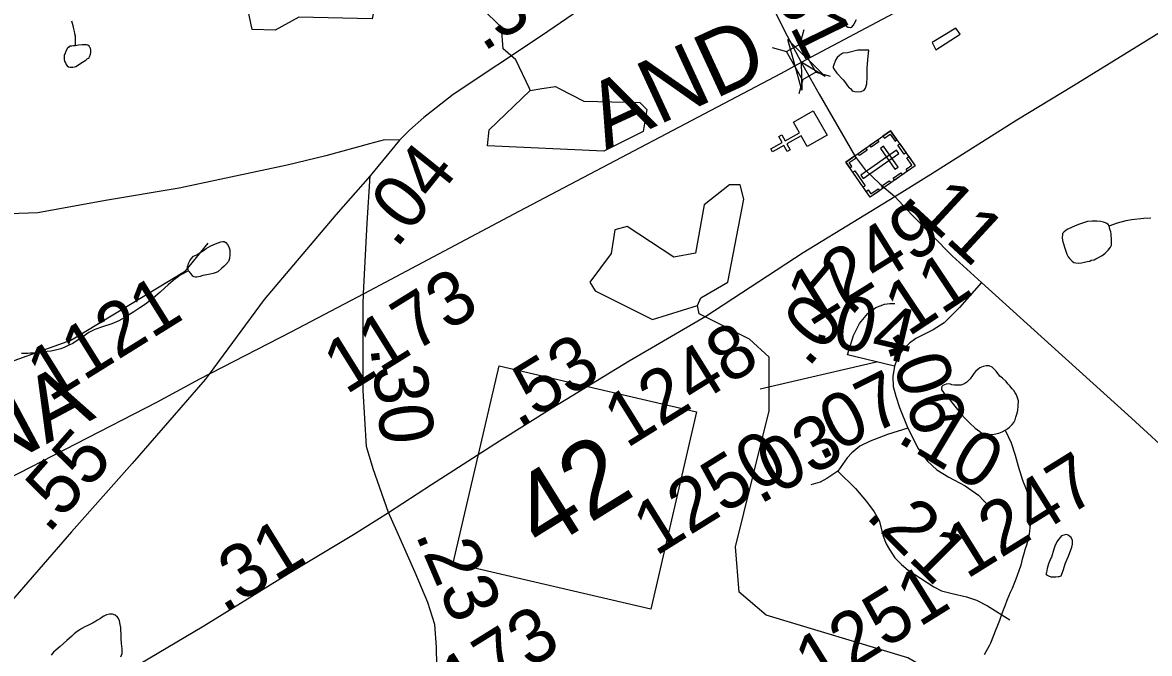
# Model space of a CAD drawing. Extents: x 2001466 to 31450019, y -30647475 to 847247.
# Drawn here: x 2042862 to 2048097, y 660687 to 663620 of the extents above; entities that cross this region are included whole.
import ezdxf

# ---------------------------------------------------------------- set-up
doc = ezdxf.new("R2010")
doc.units = 0
for name, color, linetype in [('Exist Cultural Cemetery CELL', 7, 'Continuous'), ('Exist Cultural Church CELL', 7, 'Continuous'), ('Exist Hydrographic Creek Single Shore', 7, 'Continuous'), ('Exist Hydrographic Misc Water Feature', 7, 'Continuous'), ('Exist Railroad Mainline', 7, 'Continuous'), ('Exist Railroad Mainline Label', 7, 'Continuous'), ('Exist Road Primary NC Attributed', 7, 'Continuous'), ('Exist Road Primary NC Service Mileage Hundredths English Label', 7, 'Continuous'), ('Exist Road Primary NC Shield CELL', 7, 'Continuous'), ('Exist Road Primary NC Shield Number Label', 7, 'Continuous'), ('Exist Road Secondary Mileage Hundredths English Label', 7, 'Continuous'), ('Exist Road Secondary Structure Standard Bridge Attributed CELL', 7, 'Continuous'), ('Exist Road Secondary Structure Standard Bridge CELL', 7, 'Continuous'), ('Exist Road Secondary Type 51 Attributed', 7, 'Continuous'), ('Exist Road Secondary Type 51 Number Label', 7, 'Continuous')]:
    doc.layers.add(name, color=color, linetype=linetype)

msp = doc.modelspace()

# ---------------------------------------------------------------- linework, layer by layer
at = {"layer": 'Exist Cultural Cemetery CELL'}
for points in [[(2046894.6, 663117.1), (2047009, 662954.1), (2046800.6, 662807.9), (2046686.2, 662970.8)], [(2046859.2, 663092.2), (2046865.7, 663082.9), (2046892, 663101.4), (2046915.3, 663068.2), (2046924.4, 663074.6), (2046894.6, 663117.1)], [(2046743.4, 663011), (2046778.9, 663035.9), (2046785.4, 663026.6), (2046750, 663001.7)], [(2046798.4, 663049.6), (2046833.9, 663074.5), (2046840.4, 663065.2), (2046805, 663040.3)], [(2046862.3, 663044.6), (2046847.1, 663033.9), (2046914.7, 662937.5), (2046930, 662948.2)], [(2046937.1, 663056.5), (2046966.9, 663014), (2046957.6, 663007.5), (2046927.8, 663049.9)], [(2046705.2, 662943.8), (2046714.6, 662950.4), (2046702, 662968.4), (2046735.1, 662991.6), (2046728.7, 663000.7), (2046686.2, 662970.9)], [(2046933.3, 663011), (2046922.5, 663026.3), (2046756.5, 662909.8), (2046767.3, 662894.5)], [(2046973.5, 662929.2), (2046967, 662938.5), (2046993.4, 662957), (2046970, 662990.2), (2046979.2, 662996.5), (2047009, 662954.1)], [(2046728.6, 662930.4), (2046777.3, 662860.9), (2046768, 662854.4), (2046719.3, 662923.8)], [(2046853.2, 662858.7), (2046888.6, 662883.6), (2046895.2, 662874.2), (2046859.7, 662849.4)], [(2046907.2, 662896.5), (2046942.6, 662921.4), (2046949.2, 662912.1), (2046913.7, 662887.2)], [(2046781.5, 662835), (2046790.9, 662841.6), (2046803.6, 662823.6), (2046836.6, 662846.8), (2046843, 662837.7), (2046800.6, 662807.9)]]:
    msp.add_lwpolyline(points, close=True, dxfattribs=at)
at = {"layer": 'Exist Cultural Church CELL'}
msp.add_lwpolyline([(2046506.8, 663043.4), (2046478.8, 663093), (2046412.4, 663055.7), (2046428.1, 663027.8), (2046414.2, 663020), (2046398.5, 663047.9), (2046346.1, 663018.4), (2046338.2, 663032.4), (2046390.7, 663061.8), (2046375, 663089.7), (2046388.9, 663097.6), (2046404.6, 663069.7), (2046471, 663106.9), (2046442.9, 663157.3), (2046535.7, 663209.4), (2046599.6, 663095.5)], close=True, dxfattribs=at)
at = {"layer": 'Exist Hydrographic Creek Single Shore'}
msp.add_lwpolyline([(2047208.2, 660449.1), (2047192.2, 660541.3), (2046975.3, 660667.1), (2046316.2, 660864.2), (2046191.2, 660971.7), (2046174.1, 661182.1), (2046331.2, 661815.3), (2046331.2, 662064.7), (2046239.1, 662148.6), (2046005.2, 662264.9), (2045997.2, 662304.5)], dxfattribs=at)
at = {"layer": 'Exist Hydrographic Misc Water Feature'}
for q in [(2045216.5, 663312.6), (2045274.7, 663312.6)]:
    msp.add_line((2045220.2, 663304.5), q, dxfattribs=at)
for points in [[(2045216.5, 663312.6), (2045153.2, 663446.9), (2045095.4, 663497.3), (2045086.3, 663596), (2044903.2, 663780.1), (2044503.4, 663719.3)], [(2044503.4, 663719.3), (2044486.4, 663637.6), (2044145.4, 663644.6), (2044036.3, 663584.4), (2043928.2, 663586.7), (2043894.4, 663751.3)], [(2043088.7, 663628), (2043094.9, 663606), (2043099, 663590.1), (2043101, 663578.1), (2043102.9, 663568.1), (2043107, 663558.1), (2043107, 663544.1), (2043107, 663536.1), (2043107, 663512.1)], [(2046734.1, 663632.9), (2046724.1, 663612.9), (2046720.2, 663606.9), (2046712.2, 663596.9), (2046708.3, 663594.9), (2046702.4, 663596.8), (2046696.2, 663596.8), (2046690.3, 663600.8), (2046682.1, 663608.8), (2046670.2, 663620.7)], [(2047088.3, 663527.6), (2047104.5, 663493.6), (2047218.1, 663565.8), (2047198.2, 663593.8), (2047088.3, 663527.6)], [(2043107, 663512.1), (2043099, 663512.1), (2043091, 663510.1), (2043087.1, 663510), (2043083, 663510), (2043079.1, 663508), (2043075, 663504), (2043071.1, 663500), (2043065.1, 663490), (2043059.2, 663478), (2043055.1, 663466), (2043055.1, 663456), (2043055.1, 663446), (2043057.1, 663440), (2043061.2, 663432), (2043065.1, 663424), (2043069.2, 663418), (2043075.2, 663414), (2043083.4, 663412.1), (2043089.3, 663412.1), (2043095.1, 663412.1), (2043103.1, 663414.1), (2043109.2, 663416.1), (2043117.2, 663420.1), (2043133.2, 663430.2), (2043155.2, 663444.2), (2043163.2, 663452.2), (2043169.1, 663454.2), (2043173.2, 663460.2), (2043177.1, 663472.2), (2043179.1, 663480.2), (2043179.1, 663486.2), (2043179.1, 663490.2), (2043177.1, 663500.2), (2043175, 663504.2), (2043171.2, 663510.2), (2043165, 663514.2), (2043159.1, 663516.2), (2043151.1, 663516.1), (2043139, 663516.1), (2043121.1, 663514.1), (2043107, 663512.1)], [(2046684.7, 663338.9), (2046694.8, 663324.9), (2046702.8, 663316.9), (2046708.7, 663312.8), (2046716.7, 663302.9), (2046728.8, 663298.9), (2046738.9, 663296.9), (2046758.7, 663299), (2046772.7, 663305), (2046778.8, 663315), (2046784.6, 663335), (2046786.6, 663365.1), (2046786.4, 663409), (2046790.3, 663463), (2046794.4, 663491), (2046742.3, 663490.9), (2046694.4, 663478.8), (2046672.4, 663476.8), (2046658.5, 663468.7), (2046646.6, 663456.7), (2046638.6, 663444.7), (2046630.6, 663422.7), (2046628.5, 663414.7), (2046628.7, 663408.7), (2046630.6, 663404.7), (2046644.7, 663384.8), (2046674.7, 663352.8), (2046684.7, 663338.9)], [(2043722.3, 662593.4), (2043614.3, 662461.1), (2043089.3, 662143.6), (2042240.2, 661839.4), (2042065.3, 661806.8), (2041582.2, 661813.3), (2041082.3, 661656.2), (2040907.2, 661663), (2040715.2, 661722.7), (2039998.4, 662137.5), (2039898.3, 662169.1), (2039656.4, 662328.2), (2039623.3, 662437.1), (2039497.2, 662567.6), (2039405.4, 662986.2), (2039196.4, 663200.4), (2039146.4, 663342.5)], [(2045355.3, 663312.6), (2045470.2, 663253.5), (2045729.2, 663248.2), (2045762.2, 663214.8), (2045745.2, 663113.4), (2045562.3, 663022), (2045021.3, 663046.1), (2045029.3, 663121.4), (2045220.2, 663304.5)], [(2045274.7, 663312.6), (2045337.3, 663321.8), (2045355.3, 663312.6)], [(2045997.2, 662304.5), (2046013.2, 662340.2), (2046138.3, 662413.2), (2046213.3, 662798.8), (2046196.3, 662864.7), (2046146.3, 662865.7), (2046029.2, 662773), (2045988.2, 662547.4), (2045888.3, 662529.8), (2045671.4, 662671.9), (2045613.3, 662656.8), (2045596.3, 662545.5), (2045497.3, 662413), (2045522.3, 662373.1), (2045789.3, 662239.8), (2045997.2, 662304.5)], [(2047909.7, 662675.3), (2047905.6, 662681.3), (2047899.7, 662685.2), (2047893.7, 662689.2), (2047883.7, 662691.2), (2047869.7, 662695.2), (2047853.5, 662697.1), (2047841.6, 662697.1), (2047831.6, 662697.1), (2047809.6, 662695.1), (2047799.6, 662691.1), (2047791.6, 662689), (2047771.7, 662683), (2047751.8, 662675), (2047735.8, 662667), (2047717.8, 662658.9), (2047709.8, 662654.9), (2047699.7, 662644.9), (2047693.8, 662638.9), (2047693.8, 662632.9), (2047691.9, 662620.9), (2047693.8, 662606.9), (2047697.9, 662590.9), (2047703.8, 662570.9), (2047710, 662552.9), (2047714.1, 662542.9), (2047720, 662531), (2047728, 662520.9), (2047738.1, 662510.9), (2047746.1, 662504.9), (2047755.9, 662503), (2047768, 662501), (2047782, 662503.1), (2047795.9, 662505.1), (2047808, 662509.1), (2047819.9, 662511.1), (2047826, 662515.1), (2047840, 662517.1), (2047848, 662521.1), (2047860.1, 662527.2), (2047874, 662535.2), (2047882, 662539.2), (2047891.9, 662547.3), (2047905.8, 662561.3), (2047912, 662569.3), (2047915.9, 662575.3), (2047920, 662581.3), (2047921.8, 662585.3), (2047921.8, 662593.3), (2047921.8, 662601.3), (2047921.8, 662615.2), (2047919.7, 662627.2), (2047919.7, 662637.2), (2047917.7, 662647.3), (2047913.8, 662659.3), (2047911.8, 662667.3), (2047909.7, 662675.3)], [(2047909.7, 662675.3), (2047949.7, 662689.3), (2047989.7, 662699.4), (2048013.7, 662703.5), (2048071.7, 662709.6), (2048103.7, 662711.6)], [(2043632.9, 662465.3), (2043630.9, 662471.2), (2043628.8, 662481.2), (2043628.8, 662485.2), (2043630.7, 662491.2), (2043632.7, 662499.2), (2043638.7, 662511.3), (2043644.8, 662521.3), (2043656.7, 662533.3), (2043670.9, 662539.3), (2043682.6, 662547.4), (2043694.6, 662555.4), (2043706.5, 662563.4), (2043714.7, 662569.4), (2043736.7, 662581.4), (2043758.6, 662591.5), (2043782.6, 662599.6), (2043792.7, 662601.6), (2043798.6, 662601.6), (2043806.6, 662597.6), (2043814.6, 662587.6), (2043820.6, 662577.6), (2043824.7, 662563.6), (2043824.7, 662549.6), (2043824.7, 662541.6), (2043822.8, 662523.6), (2043818.7, 662509.6), (2043806.8, 662495.6), (2043798.8, 662487.6), (2043786.7, 662475.6), (2043768.9, 662461.6), (2043757, 662455.5), (2043746.9, 662453.5), (2043732.8, 662449.5), (2043718.8, 662447.4), (2043708.8, 662445.4), (2043699, 662443.4), (2043686.9, 662439.4), (2043678.9, 662437.4), (2043670.9, 662435.4), (2043664.9, 662435.4), (2043659, 662437.3), (2043652.8, 662441.3), (2043644.8, 662451.3), (2043636.8, 662461.3), (2043632.9, 662465.3)], [(2043632.9, 662465.3), (2043594.8, 662445.2), (2043580.8, 662435.2), (2043561, 662421.2), (2043539, 662401.1), (2043523, 662387.1), (2043501.1, 662367), (2043479.1, 662347), (2043455.1, 662327), (2043433.2, 662310.9), (2043407.2, 662292.9), (2043379.3, 662274.9), (2043359.2, 662262.8), (2043337.2, 662248.7), (2043309.4, 662232.7), (2043277.4, 662218.7), (2043233.5, 662204.5), (2043197.4, 662192.5), (2043169.5, 662178.5), (2043141.4, 662158.4), (2043111.5, 662138.3), (2043095.7, 662128.4), (2043077.6, 662120.3), (2043057.6, 662110.2), (2043039.7, 662102.2), (2043015.7, 662096.2), (2042995.6, 662092.2), (2042975.7, 662090.1), (2042957.7, 662086.1), (2042933.7, 662082), (2042907.7, 662082), (2042897.8, 662082), (2042885.7, 662081.9), (2042871.8, 662081.9), (2042857.8, 662081.9)], [(2047427.4, 661724.5), (2047437.5, 661730.5), (2047447.5, 661738.5), (2047459.4, 661750.5), (2047467.4, 661760.6), (2047473.6, 661772.6), (2047477.2, 661784.6), (2047481.3, 661798.6), (2047485.2, 661816.6), (2047487.3, 661838.6), (2047489.1, 661860.6), (2047479.3, 661888.5), (2047473.1, 661898.6), (2047467.2, 661908.6), (2047459, 661916.6), (2047449.2, 661930.5), (2047439.1, 661940.5), (2047431.1, 661950.5), (2047415.1, 661966.5), (2047403, 661976.5), (2047385, 661998.4), (2047366.9, 662018.4), (2047353, 662024.3), (2047339, 662024.3), (2047324.9, 662020.2), (2047308.9, 662014.2), (2047300.9, 662008.2), (2047289, 661998.2), (2047281, 661988.2), (2047275.1, 661978.2), (2047265, 661964.2), (2047257, 661956.2), (2047249, 661948.1), (2047239.2, 661942.1), (2047233, 661938.1), (2047221.1, 661934.1), (2047211.3, 661934.1), (2047201.2, 661934.1), (2047191.2, 661934.1), (2047179.3, 661936), (2047173.2, 661938), (2047163.3, 661940), (2047153.3, 661938), (2047145.3, 661935.9), (2047137.3, 661931.9), (2047133.2, 661927.9), (2047131.3, 661919.9), (2047131.3, 661911.9), (2047137.3, 661903.9), (2047143.2, 661895.9), (2047155.3, 661882), (2047169.3, 661866), (2047187.3, 661844), (2047225.4, 661796.1), (2047239.4, 661780.2), (2047261.5, 661758.2), (2047287.4, 661734.2), (2047309.5, 661718.3), (2047317.5, 661712.3), (2047333.5, 661706.4), (2047355.6, 661704.4), (2047375.5, 661706.5), (2047397.7, 661710.5), (2047413.5, 661716.5), (2047427.4, 661724.5)], [(2047427.4, 661724.5), (2047455.5, 661666.6), (2047473.8, 661608.6), (2047487.9, 661556.7), (2047501.9, 661512.7), (2047508, 661492.7)], [(2047508, 661492.7), (2047524, 661450.8), (2047532, 661426.8), (2047536.1, 661408.8), (2047538.1, 661396.8), (2047540, 661380.8), (2047542.2, 661360.8), (2047544.3, 661336.8), (2047546.1, 661316.8), (2047544.3, 661300.8), (2047542.2, 661270.8), (2047540.4, 661254.8), (2047536.3, 661230.8), (2047532.4, 661212.8), (2047526.5, 661190.8), (2047520.5, 661172.8), (2047512.5, 661144.8), (2047506.6, 661124.8), (2047500.6, 661096.7), (2047490.8, 661070.7), (2047482.8, 661048.8), (2047476.8, 661032.8), (2047466.8, 661008.8), (2047458.8, 660988.7), (2047450.8, 660970.7), (2047435, 660932.7), (2047427, 660910.7), (2047417.2, 660888.6), (2047409, 660862.6), (2047401, 660840.6), (2047391.1, 660816.6), (2047381.3, 660790.6), (2047373.3, 660770.5), (2047359.3, 660734.6), (2047353.4, 660722.6), (2047337.4, 660694.6), (2047329.4, 660680.5)], [(2047642.5, 661135), (2047638.6, 661129), (2047628.6, 661103), (2047624.5, 661093), (2047622.6, 661081), (2047620.8, 661073), (2047618.7, 661063), (2047616.7, 661057), (2047618.7, 661053), (2047628.8, 661047), (2047638.6, 661043.1), (2047662.6, 661043.1), (2047672.7, 661045.1), (2047678.6, 661045.1), (2047686.6, 661047.1), (2047690.7, 661055.2), (2047698.7, 661077.2), (2047706.5, 661103.1), (2047714.5, 661125.2), (2047720.6, 661139.2), (2047736.4, 661181.2), (2047740.5, 661195.2), (2047740.3, 661211.2), (2047734.4, 661225.2), (2047728.2, 661231.2), (2047720.2, 661237.1), (2047712.2, 661239.1), (2047700.3, 661237.1), (2047688.2, 661233.1), (2047674.5, 661217), (2047666.5, 661205.1), (2047658.5, 661185.1), (2047652.4, 661171.1), (2047642.5, 661135)], [(2043318.2, 660670.9), (2043324.1, 660687), (2043324.1, 660709), (2043322.1, 660733), (2043320, 660757), (2043320, 660779), (2043318, 660792.9), (2043318, 660806.9), (2043315.9, 660821), (2043311.8, 660839), (2043307.9, 660848.9), (2043303.8, 660854.9), (2043291.9, 660864.9), (2043279.8, 660868.9), (2043265.9, 660868.8), (2043251.9, 660866.8), (2043239.8, 660860.8), (2043231.8, 660854.8), (2043223.8, 660848.8), (2043209.9, 660840.8), (2043190, 660828.7), (2043167.9, 660818.6), (2043151.9, 660810.6), (2043137.9, 660802.6), (2043127.9, 660796.6), (2043116, 660788.6), (2043102, 660778.6), (2043090.2, 660766.5), (2043068, 660746.5), (2043052, 660732.5), (2043036.2, 660718.5), (2043016.1, 660702.4), (2043006.3, 660692.4), (2042994.2, 660678.4)]]:
    msp.add_lwpolyline(points, dxfattribs=at)
at = {"layer": 'Exist Railroad Mainline'}
for points in [[(2046464.5, 663426.2), (2046524.6, 663459.1), (2048551.7, 664535.4), (2049194.6, 664876.7), (2049524.4, 665051.8), (2049557.2, 665070.3), (2052622.8, 666680.7), (2055671.2, 668278.9), (2056997.6, 668963.3), (2058840.6, 669936.5)], [(2044448.5, 662360.9), (2045168.8, 662742.2), (2046388.6, 663384.6), (2046464.5, 663426.2)], [(2043613.8, 661924.4), (2043685.3, 661963.1), (2044109.1, 662181.3), (2044448.5, 662360.9)], [(2042737.7, 661470.3), (2043485.3, 661855), (2043613.8, 661924.4)]]:
    msp.add_lwpolyline(points, dxfattribs=at)
at = {"layer": 'Exist Road Primary NC Attributed'}
for points in [[(2046913.8, 662811.7), (2047082.4, 662915.4), (2047481.7, 663167.8), (2047744.4, 663327), (2048387.5, 663726), (2048678.4, 663914.5), (2049061.4, 664156.9), (2049317.6, 664315.1), (2049692.4, 664549.5), (2049926.7, 664696), (2050073.1, 664788.3), (2050246.6, 664892.3), (2050426, 664989)], [(2044562.7, 661341.9), (2044762.5, 661472.9), (2045077, 661676), (2045321.9, 661827.9), (2045680.4, 662047.8), (2046035.7, 662254.1), (2046488.8, 662550.5), (2046747.8, 662708.6), (2046913.8, 662811.7)], [(2043161.8, 660484.8), (2043403.6, 660637.1), (2043704.5, 660815.2), (2044097.5, 661058.1), (2044399.9, 661239.3), (2044562.7, 661341.9)]]:
    msp.add_lwpolyline(points, dxfattribs=at)
at = {"layer": 'Exist Road Primary NC Shield CELL'}
msp.add_lwpolyline([(2044863, 661106.6), (2045076.2, 662024), (2045993.6, 661810.8), (2045780.4, 660893.4)], close=True, dxfattribs=at)
at = {"layer": 'Exist Road Secondary Structure Standard Bridge Attributed CELL'}
msp.add_lwpolyline([(2046482.2, 663305.8), (2046417.6, 663540.9), (2046591.1, 663369.5), (2046479.2, 663435.7)], close=True, dxfattribs=at)
at = {"layer": 'Exist Road Secondary Structure Standard Bridge CELL'}
for p, q in [((2046490.9, 663586.5), (2046472.7, 663519.9)), ((2046344.9, 663503.2), (2046411.4, 663485)), ((2046487.3, 663354.3), (2046469.1, 663287.8)), ((2046547.3, 663388.5), (2046613.8, 663370.3))]:
    msp.add_line(p, q, dxfattribs=at)
msp.add_lwpolyline([(2046472.7, 663519.9), (2046547.6, 663388.7), (2046486.2, 663353.7), (2046411.4, 663485)], close=True, dxfattribs=at)
at = {"layer": 'Exist Road Secondary Type 51 Attributed'}
msp.add_line((2046913, 662022.5), (2046694, 662074.9), dxfattribs=at)
for points in [[(2046205.8, 664180.3), (2046050.1, 664073.4), (2045655.3, 663822), (2045273.2, 663557.9), (2044862.6, 663285.4), (2044725.9, 663177.6), (2044659.4, 663119.5), (2044612.9, 663073)], [(2046233.7, 664047.4), (2046260.1, 663943.2), (2046346.6, 663692.4), (2046414, 663557.4), (2046479.2, 663435.7)], [(2046479.2, 663435.7), (2046563.5, 663286.8), (2046730.6, 662996.5), (2046776.1, 662934.9), (2046845, 662870.4), (2046913.8, 662811.7)], [(2044612.9, 663073), (2044543.8, 663074.1), (2044473.1, 663056.1), (2044271.5, 663000.2), (2044091, 662956.9), (2043589.5, 662850.2), (2043247.5, 662793.1), (2042932.4, 662735), (2042667.5, 662725.5)], [(2044612.9, 663073), (2044476.2, 662907.2)], [(2044476.2, 662907.2), (2044316.9, 662726.6), (2043984.3, 662331.5), (2043728.7, 661985.4)], [(2044446.6, 662360), (2044463.1, 662686.4), (2044476.2, 662907.2)], [(2046913.8, 662811.7), (2046993, 662726.6), (2047181.5, 662535.5), (2047317.1, 662412)], [(2047317.1, 662412), (2047214.3, 662295.6), (2047143.2, 662224.5), (2047092.7, 662190.9), (2047049.6, 662170.3), (2047012.2, 662151.6), (2046982.2, 662129.1), (2046948.5, 662095.5), (2046928, 662065.6), (2046913, 662022.5)], [(2047317.1, 662412), (2047529.3, 662218.6), (2048014.4, 661781.3), (2048220.7, 661592.2), (2048349.5, 661460.1), (2048474, 661313.3), (2048683.6, 661045), (2048847.2, 660838), (2049259.4, 660337.3), (2049468.9, 660074.3), (2049591.3, 659904.2), (2049771.3, 659592.6), (2049867.4, 659461.6), (2049949.2, 659385.6), (2050028.3, 659328.5), (2050076.9, 659300)], [(2044562.7, 661341.9), (2044490.5, 661545.6), (2044459.9, 661649.1), (2044445.1, 661909), (2044444.1, 662308.3), (2044446.6, 662360)], [(2046694, 662074.9), (2046722.1, 662164.7), (2046750.2, 662220.8), (2046789.5, 662267.6), (2046826.9, 662295.6), (2046866.2, 662310.6), (2046890.5, 662314.3), (2046914.9, 662314.3)], [(2046913, 662022.5), (2046905.5, 661973.9), (2046907.4, 661927.1), (2046918.6, 661882.3), (2046935.4, 661829.9), (2046974.8, 661734.5)], [(2043728.7, 661985.4), (2043710.4, 661960.7), (2043370.5, 661569.9), (2043089.2, 661251.9), (2042775.7, 660889.6), (2042622.7, 660692.7)], [(2046974.8, 661734.5), (2046880.9, 661704.7), (2046799.3, 661674.1), (2046751.6, 661650.3), (2046714.2, 661619.7), (2046693.7, 661595.8), (2046649.5, 661534.6)], [(2046974.8, 661734.5), (2047023, 661639.9), (2047065.2, 661582.2), (2047109.6, 661540), (2047165.1, 661506.7), (2047240.6, 661466.8), (2047302.8, 661422.4), (2047353.9, 661369.1)], [(2046649.5, 661534.6), (2046598.4, 661500.6), (2046567.8, 661483.6), (2046523.6, 661470)], [(2046649.5, 661534.6), (2046732, 661453.5), (2046783.1, 661393.5), (2046818.6, 661344.7), (2046840.9, 661304.8), (2046860.8, 661231.5), (2046874.2, 661196), (2046889.7, 661169.4), (2046914.1, 661131.6), (2046945.2, 661100.6), (2046976.3, 661073.9), (2047096.3, 660996.3), (2047131.8, 660978.5), (2047180.7, 660965.2), (2047247.3, 660949.6), (2047293.9, 660934.1), (2047345, 660907.5), (2047449.4, 660843.1)], [(2044775.1, 660145.1), (2044785.7, 660253.9), (2044789.4, 660461.9), (2044784.6, 660715.5), (2044777.2, 660821.1), (2044744.5, 660923.5), (2044685.9, 661063), (2044602.6, 661252.1), (2044562.7, 661341.9)]]:
    msp.add_lwpolyline(points, dxfattribs=at)
at = {"layer": 'Exist Road Secondary Type 51 Number Label'}
msp.add_line((2046836.1, 662043), (2046289.4, 661914.9), dxfattribs=at)

# ---------------------------------------------------------------- texts
at = {"layer": 'Exist Railroad Mainline Label'}
for s, rotation, p in [('AND', 24.7881, (2045572.1, 663029.3)), ('CAROLINA', 28.1414, (2041400, 660817.8))]:
    msp.add_text(s, height=300, rotation=rotation, dxfattribs=at).set_placement(p)
at = {"layer": 'Exist Road Primary NC Service Mileage Hundredths English Label'}
for s, rotation, p in [('.53', 31.5317, (2045165.7, 661732)), ('.31', 31.7272, (2043796.2, 660871.9))]:
    msp.add_text(s, height=250, rotation=rotation, dxfattribs=at).set_placement(p)
at = {"layer": 'Exist Road Primary NC Shield Number Label'}
msp.add_text('42', height=350, rotation=31.918, dxfattribs=at).set_placement((2045275.5, 661152.2))
at = {"layer": 'Exist Road Secondary Mileage Hundredths English Label'}
for s, rotation, p in [('.37', 32.8224, (2045002.5, 663480.8)), ('.31', 296.0905, (2046301.6, 663851.6)), ('.04', 51.2352, (2044598.4, 662564.3)), ('.11', 317.3171, (2046938.1, 662795)), ('.07', 49.9518, (2046511.2, 662010.8)), ('.11', 33.6733, (2046899.9, 662104.2)), ('.04', 346.5494, (2046523.1, 662139.7)), ('.06', 287.8293, (2046875.3, 662126.1)), ('.30', 276.7407, (2044476.8, 662109.9)), ('.07', 26.5505, (2046564.2, 661581.3)), ('.03', 29.0396, (2046285.5, 661377)), ('.10', 329.0527, (2046917.2, 661675.4)), ('.55', 48.6563, (2042981.9, 661238.8)), ('.21', 315.0181, (2046772.9, 661323.8)), ('.23', 293.0617, (2044684.8, 661241.5))]:
    msp.add_text(s, height=250, rotation=rotation, dxfattribs=at).set_placement(p)
at = {"layer": 'Exist Road Secondary Type 51 Number Label'}
for s, p in [('1249', (2046518.6, 662204)), ('1173', (2044364.3, 661887.6)), ('1121', (2042987.4, 661852.8)), ('1248', (2045667.5, 661637.7)), ('1250', (2045802.9, 661135.9)), ('1247', (2047247.6, 661029.5)), ('1251', (2046553.9, 660510.9)), ('1173', (2044743, 660319.5))]:
    msp.add_text(s, height=250, rotation=31.918, dxfattribs=at).set_placement(p)

doc.saveas('drawing.dxf')
